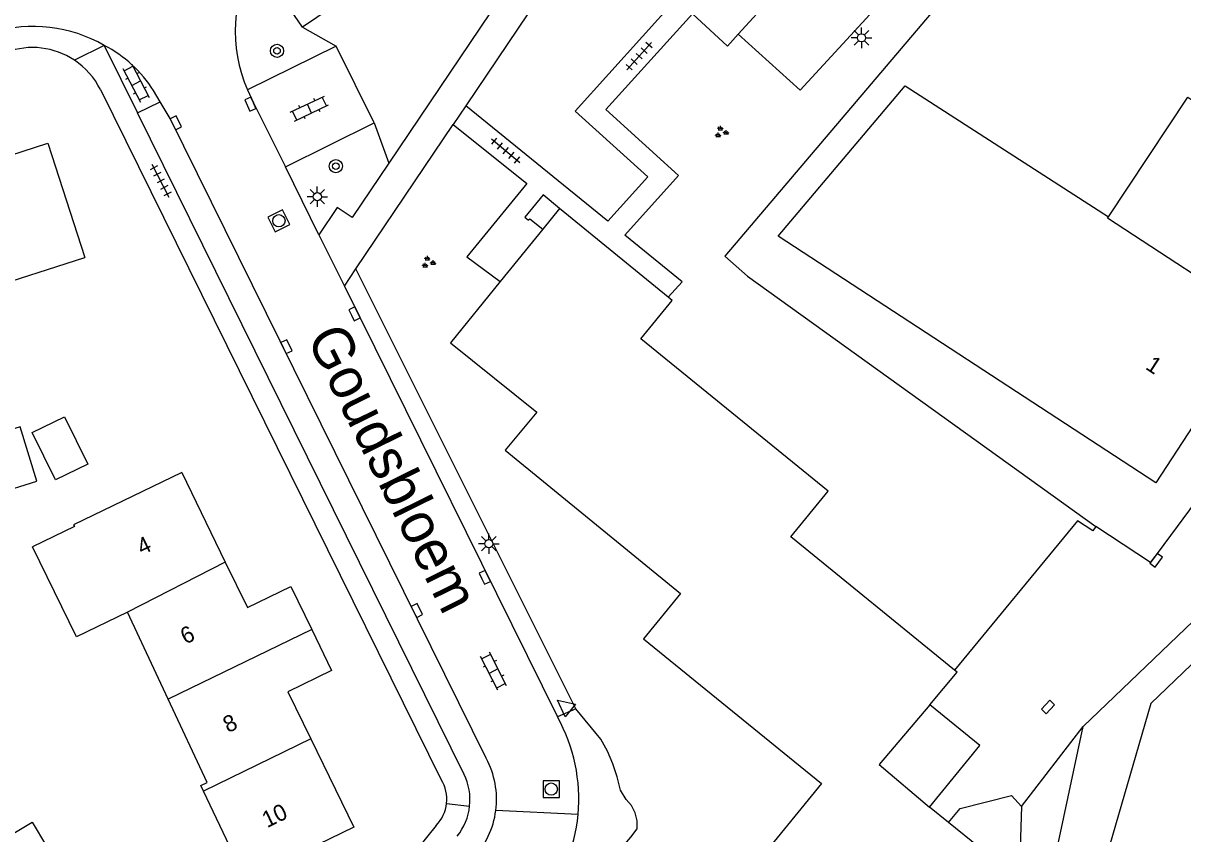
# Model space of a CAD drawing. Extents: x 136000 to 141014, y 402000 to 403500.
# Drawn here: x 137666.2 to 137736.8, y 402405.5 to 402454.9 of the extents above; entities that cross this region are included whole.
import ezdxf

# ---------------------------------------------------------------- set-up
doc = ezdxf.new("R2010")
doc.units = 0
for name, color, linetype in [('gg-afsc-hekwerk', 7, 'Continuous'), ('gg-anno-huisnummerreeks BGT', 7, 'Continuous'), ('gg-anno-openbare ruimte label', 7, 'Continuous'), ('gg-bbg-bijgebouw', 7, 'Continuous'), ('gg-bbg-gedigitaliseerde bebouwing', 7, 'Continuous'), ('gg-bbg-gedigitaliseerde bijgebouw', 7, 'Continuous'), ('gg-bbg-hoofdgebouw', 7, 'Continuous'), ('gg-bbg-onder overbouw', 7, 'Continuous'), ('gg-bbg-pand overbouw', 7, 'Continuous'), ('gg-bbg-pilaar overkapping', 7, 'Continuous'), ('gg-bbg-tussenscheiding', 7, 'Continuous'), ('gg-knt-verharding', 7, 'Continuous'), ('gg-knt-verharding nz', 7, 'Continuous'), ('gt-grn-groengrens', 7, 'Continuous'), ('gt-grn-vlakafsluiter', 7, 'Continuous'), ('gt-grn-weggrens', 7, 'Continuous'), ('gt-symb-boom', 7, 'Continuous'), ('gt-symb-groenvak', 7, 'Continuous'), ('gt-symb-klinker verharding', 7, 'Continuous'), ('gt-symb-kolk', 7, 'Continuous'), ('gt-symb-kolk center center', 7, 'Continuous'), ('gt-symb-lichtmast', 7, 'Continuous'), ('gt-symb-rioolschacht', 7, 'Continuous'), ('gt-symb-tegel verharding', 7, 'Continuous'), ('gt-symb-waterafsluiter', 7, 'Continuous')]:
    doc.layers.add(name, color=color, linetype=linetype)

# ---------------------------------------------------------------- blocks, each defined once
blk = doc.blocks.new('gt0-KOLKCC')
at = {"layer": 'gt-symb-kolk center center'}
blk.add_lwpolyline([(-0.375, 0.2), (0.375, 0.2), (0.375, -0.2), (-0.375, -0.2)], close=True, dxfattribs=at)
blk = doc.blocks.new('gt0-KOLK')
at = {"layer": 'gt-symb-kolk'}
blk.add_lwpolyline([(0, 0), (0.375, 0), (0.375, 0.4), (-0.375, 0.4), (-0.375, 0), (0, 0)], dxfattribs=at)
blk = doc.blocks.new('gt0-GRVAK')
at = {"layer": 'gt-symb-groenvak'}
for p, q in [((-0.11, 0.189), (-0.228, 0.24)), ((-0.182, 0.153), (0.088, 0.153)), ((-0.091, 0.211), (-0.156, 0.322)), ((-0.047, 0.214), (-0.047, 0.393)), ((-0.004, 0.211), (0.061, 0.322)), ((0.015, 0.189), (0.133, 0.24)), ((0.262, -0.052), (0.197, 0.059)), ((0.305, -0.049), (0.305, 0.13)), ((0.349, -0.052), (0.414, 0.059)), ((-0.245, -0.228), (-0.363, -0.177)), ((-0.318, -0.264), (-0.047, -0.264)), ((-0.226, -0.206), (-0.291, -0.095)), ((-0.183, -0.203), (-0.183, -0.024)), ((-0.139, -0.206), (-0.074, -0.095)), ((-0.12, -0.228), (-0.002, -0.177)), ((0.243, -0.074), (0.125, -0.023)), ((0.17, -0.11), (0.441, -0.11)), ((0.368, -0.074), (0.486, -0.023))]:
    blk.add_line(p, q, dxfattribs=at)
blk = doc.blocks.new('gt0-TEG1')
at = {"layer": 'gt-symb-tegel verharding'}
for p, q in [((-1.125, 0), (1.125, 0)), ((-0.9, -0.25), (-0.9, 0.25)), ((-0.45, -0.25), (-0.45, 0.25)), ((0, -0.25), (0, 0.25)), ((0.45, -0.25), (0.45, 0.25)), ((0.9, -0.25), (0.9, 0.25))]:
    blk.add_line(p, q, dxfattribs=at)
blk = doc.blocks.new('gt0-LMAST')
at = {"layer": 'gt-symb-lichtmast'}
for p, q in [((-0.182, 0.173), (-0.447, 0.438)), ((-0.005, 0.246), (-0.005, 0.621)), ((0.172, 0.173), (0.437, 0.438)), ((-0.255, -0.004), (-0.63, -0.004)), ((-0.182, -0.181), (-0.447, -0.446)), ((-0.005, -0.254), (-0.005, -0.629)), ((0.437, -0.446), (0.172, -0.181)), ((0.245, -0.004), (0.62, -0.004))]:
    blk.add_line(p, q, dxfattribs=at)
blk.add_circle((-0.005, -0.004), 0.25, dxfattribs=at)
blk = doc.blocks.new('gt0-RS')
at = {"layer": 'gt-symb-rioolschacht'}
blk.add_lwpolyline([(-0.5, -0.5), (0.5, -0.5), (0.5, 0.5), (-0.5, 0.5)], close=True, dxfattribs=at)
blk.add_circle((0, 0), 0.375, dxfattribs=at)
blk = doc.blocks.new('gt0-WAFSL')
at = {"layer": 'gt-symb-waterafsluiter'}
for p, q in [((-0.5, -0.333), (0, 0.667)), ((0, 0.667), (0.5, -0.333)), ((0.5, -0.333), (-0.5, -0.333))]:
    blk.add_line(p, q, dxfattribs=at)
blk = doc.blocks.new('gt0-KL1')
at = {"layer": 'gt-symb-klinker verharding'}
for p, q in [((-1.15, 0.3), (1.15, 0.3)), ((-1, -0.3), (-1, 0.3)), ((-0.5, 0.3), (-0.5, 0.45)), ((0, -0.3), (0, 0.3)), ((0.5, 0.3), (0.5, 0.45)), ((1, -0.3), (1, 0.3)), ((-1.15, -0.3), (1.15, -0.3)), ((-0.5, -0.45), (-0.5, -0.3)), ((0.5, -0.45), (0.5, -0.3))]:
    blk.add_line(p, q, dxfattribs=at)
blk = doc.blocks.new('gt0-BOOM')
at = {"layer": 'gt-symb-boom'}
for radius in [0.4, 0.2]:
    blk.add_circle((0, 0), radius, dxfattribs=at)

msp = doc.modelspace()

# ---------------------------------------------------------------- linework, layer by layer
at = {"layer": 'gg-afsc-hekwerk'}
msp.add_lwpolyline([(137735.634, 402472.275), (137708.889, 402440.753), (137710.279, 402439.528)], dxfattribs=at)
at = {"layer": 'gg-bbg-bijgebouw'}
msp.add_lwpolyline([(137666.698, 402430), (137668.662, 402430.968), (137670.084, 402428.081), (137668.119, 402427.113), (137666.698, 402430)], dxfattribs=at)
at = {"layer": 'gg-bbg-gedigitaliseerde bebouwing'}
for p, q in [((137674.974, 402413.763), (137672.495, 402419.049)), ((137680.58, 402400.91), (137677.124, 402408.154))]:
    msp.add_line(p, q, dxfattribs=at)
for points in [[(137663.549, 402439.135), (137663.695, 402438.668), (137669.9, 402440.66)], [(137672.495, 402419.049), (137669.403, 402417.562), (137666.724, 402423.047)], [(137677.124, 402408.154), (137676.966, 402408.486), (137677.361, 402408.672), (137674.974, 402413.763)]]:
    msp.add_lwpolyline(points, dxfattribs=at)
at = {"layer": 'gg-bbg-gedigitaliseerde bijgebouw'}
for points in [[(137661.02, 402428.799), (137662.052, 402425.495), (137666.99, 402427.038), (137665.958, 402430.342), (137661.02, 402428.799)], [(137665.082, 402405.29), (137666.695, 402406.251), (137667.564, 402404.793), (137665.952, 402403.831), (137665.082, 402405.29)]]:
    msp.add_lwpolyline(points, dxfattribs=at)
at = {"layer": 'gg-bbg-hoofdgebouw'}
for p, q in [((137705.448, 402438.255), (137698.83, 402443.65)), ((137697.804, 402442.387), (137695.213, 402439.196)), ((137675.81, 402427.56), (137678.464, 402422.107)), ((137722.526, 402406.234), (137721.361, 402407.182)), ((137724.85, 402404.34), (137722.526, 402406.234))]:
    msp.add_line(p, q, dxfattribs=at)
for points in [[(137732.26, 402443.15), (137737.09, 402450.44), (137738.98, 402449.18), (137740.87, 402452.05), (137748.37, 402447.15), (137741.657, 402436.89)], [(137741.657, 402436.89), (137735.14, 402426.93), (137712.14, 402441.96), (137719.88, 402451.12), (137732.26, 402443.15)], [(137661.443, 402445.626), (137667.65, 402447.64), (137669.9, 402440.66)], [(137766.312, 402443.667), (137734.849, 402413.499), (137732.138, 402404.196), (137732.22, 402404.146)], [(137695.213, 402439.196), (137692.18, 402435.46), (137697.44, 402431.25), (137695.52, 402428.92), (137706.2, 402420.19), (137703.93, 402417.43), (137714.79, 402408.61), (137695.4, 402384.88), (137697.509, 402383.161)], [(137722.889, 402415.524), (137712.922, 402423.648), (137715.184, 402426.423), (137703.782, 402435.718), (137705.69, 402438.058), (137705.448, 402438.255)], [(137675.81, 402427.56), (137669.222, 402424.374), (137669.268, 402424.279), (137666.724, 402423.047)], [(137678.464, 402422.107), (137679.81, 402419.34), (137682.46, 402420.62), (137683.726, 402418.007)], [(137683.726, 402418.007), (137684.94, 402415.5), (137682.28, 402414.21), (137683.677, 402411.332)], [(137721.379, 402413.412), (137723.052, 402415.391), (137722.889, 402415.524)], [(137721.379, 402413.412), (137718.3, 402409.77), (137721.361, 402407.182)], [(137683.677, 402411.332), (137686.29, 402405.95), (137682.65, 402404.19), (137683.55, 402402.35), (137680.58, 402400.91)]]:
    msp.add_lwpolyline(points, dxfattribs=at)
at = {"layer": 'gg-bbg-onder overbouw'}
msp.add_line((137698.83, 402443.65), (137697.804, 402442.387), dxfattribs=at)
at = {"layer": 'gg-bbg-pand overbouw'}
msp.add_lwpolyline([(137698.83, 402443.65), (137697.833, 402444.477), (137696.718, 402443.119), (137696.936, 402442.944), (137697.005, 402443.029), (137697.804, 402442.387)], dxfattribs=at)
at = {"layer": 'gg-bbg-pilaar overkapping'}
msp.add_lwpolyline([(137721.361, 402407.182), (137724.419, 402410.935), (137721.379, 402413.412)], dxfattribs=at)
at = {"layer": 'gg-bbg-tussenscheiding'}
for p, q in [((137678.464, 402422.107), (137672.495, 402419.049)), ((137683.726, 402418.007), (137674.974, 402413.763)), ((137683.677, 402411.332), (137677.124, 402408.154))]:
    msp.add_line(p, q, dxfattribs=at)
msp.add_lwpolyline([(137741.657, 402436.89), (137732.199, 402443.058), (137732.26, 402443.15)], dxfattribs=at)
at = {"layer": 'gg-knt-verharding'}
for p, q in [((137696.597, 402463.81), (137683.166, 402454.704)), ((137701.028, 402461.682), (137693.116, 402449.914)), ((137698.371, 402461.199), (137688.418, 402446.414)), ((137683.166, 402454.704), (137680.299, 402458.94)), ((137671.091, 402453.591), (137673.112, 402449.486)), ((137685.214, 402453.555), (137679.817, 402450.886)), ((137687.534, 402448.88), (137685.214, 402453.555)), ((137670.85, 402450.91), (137691.62, 402408.849)), ((137674.489, 402450.164), (137674.093, 402450.841)), ((137673.112, 402449.486), (137674.489, 402450.164)), ((137701.77, 402442.878), (137693.116, 402449.914)), ((137693.007, 402409.174), (137673.112, 402449.486)), ((137682.133, 402446.19), (137687.534, 402448.88)), ((137686.42, 402439.969), (137692.35, 402448.776)), ((137684.165, 402442.051), (137682.133, 402446.19)), ((137688.418, 402446.414), (137686.194, 402443.11)), ((137684.165, 402442.051), (137685.72, 402438.93)), ((137685.72, 402438.93), (137686.42, 402439.969)), ((137685.72, 402438.93), (137698.701, 402412.668)), ((137751.979, 402432.506), (137730.731, 402412.093)), ((137691.31, 402406.06), (137678.411, 402390.053))]:
    msp.add_line(p, q, dxfattribs=at)
for points in [[(137709.703, 402454.276), (137713.481, 402450.855), (137733.302, 402472.418), (137729.507, 402475.892)], [(137705.926, 402456.432), (137699.768, 402449.588), (137704.203, 402445.577), (137701.77, 402442.878)], [(137706.914, 402455.524), (137701.65, 402449.688), (137706.063, 402445.658), (137702.811, 402442.031)], [(137706.914, 402455.524), (137709.065, 402453.547), (137709.703, 402454.276)], [(137759.092, 402454.923), (137758.007, 402453.409), (137734.817, 402422.09), (137731.486, 402424.272)], [(137692.35, 402448.776), (137696.822, 402445.168), (137693.172, 402440.709), (137695.213, 402439.196)], [(137686.194, 402443.11), (137685.28, 402443.705), (137684.165, 402442.051)], [(137705.448, 402438.255), (137706.303, 402439.192), (137702.811, 402442.031)], [(137731.486, 402424.272), (137731.321, 402424.019), (137730.378, 402424.621), (137722.889, 402415.524)], [(137728.734, 402396.692), (137728.463, 402400.274), (137728.484, 402401.28), (137728.637, 402402.275), (137730.731, 402412.093)], [(137722.526, 402406.234), (137723.238, 402407.09), (137726.363, 402407.893), (137726.965, 402407.223)], [(137726.965, 402407.223), (137726.838, 402403.431), (137726.875, 402400.257), (137727.091, 402397.09)]]:
    msp.add_lwpolyline(points, dxfattribs=at)
for centre, radius, start, end in [((137687.924, 402454.442), 8.853, 149.46549, 203.68483), ((137666.741, 402446), 8.749, 60.18418, 106.33465), ((137666.721, 402448.85), 4.613, 56.44755, 110.16168), ((137667.482, 402446.637), 7.835, 32.44926, 62.56788), ((137666.723, 402448.85), 4.612, 26.5233, 56.46825), ((137689.69, 402407.669), 10.305, 354.71234, 29.02031), ((137689.655, 402407.656), 2.299, 353.66905, 31.27115), ((137689.859, 402407.62), 3.511, 353.66398, 26.26441), ((137689.658, 402407.654), 2.296, 316.01725, 353.68747), ((137689.859, 402407.619), 3.51, 321.07694, 353.67886), ((137689.691, 402407.668), 10.304, 320.39809, 354.71451)]:
    msp.add_arc(centre, radius, start, end, dxfattribs=at)
at = {"layer": 'gg-knt-verharding nz'}
msp.add_line((137729.507, 402475.892), (137709.703, 402454.276), dxfattribs=at)
for points in [[(137679.817, 402450.886), (137680.172, 402450.099), (137682.133, 402446.19)], [(137694.36, 402410.15), (137675.099, 402449.142), (137674.489, 402450.164)]]:
    msp.add_lwpolyline(points, dxfattribs=at)
for centre, start, end in [((137689.709, 402407.658), 352.53333, 28.1874), ((137689.71, 402407.657), 316.8839, 352.54017)]:
    msp.add_arc(centre, 5.276, start, end, dxfattribs=at)
at = {"layer": 'gt-grn-groengrens'}
for p, q in [((137683.166, 402454.704), (137685.214, 402453.555)), ((137687.534, 402448.88), (137688.418, 402446.414)), ((137699.811, 402413.156), (137686.42, 402439.969)), ((137699.811, 402413.156), (137698.701, 402412.668))]:
    msp.add_line(p, q, dxfattribs=at)
msp.add_lwpolyline([(137698.157, 402399.504), (137703.169, 402405.352), (137703.545, 402405.849), (137703.543, 402406.345), (137703.426, 402406.826), (137703.2, 402407.268), (137702.879, 402407.645), (137702.538, 402408.215), (137702.339, 402409.025), (137702.071, 402409.814), (137701.737, 402410.577), (137701.339, 402411.309), (137699.811, 402413.156)], dxfattribs=at)
at = {"layer": 'gt-grn-vlakafsluiter'}
for p, q in [((137710.279, 402439.528), (137731.486, 402424.272)), ((137726.965, 402407.223), (137730.731, 402412.093))]:
    msp.add_line(p, q, dxfattribs=at)
at = {"layer": 'gt-grn-weggrens'}
for p, q in [((137671.091, 402453.591), (137669.271, 402452.695)), ((137693.116, 402449.914), (137692.35, 402448.776)), ((137691.94, 402407.402), (137693.348, 402407.233)), ((137699.951, 402406.719), (137694.941, 402406.972))]:
    msp.add_line(p, q, dxfattribs=at)

# ---------------------------------------------------------------- block references
at = {"layer": 'gt-symb-boom'}
for p in [(137681.612, 402453.263), (137685.196, 402446.232)]:
    msp.add_blockref('gt0-BOOM', p, dxfattribs=at)
at = {"layer": 'gt-symb-groenvak'}
for p in [(137708.668, 402448.304), (137690.819, 402440.371)]:
    msp.add_blockref('gt0-GRVAK', p, dxfattribs=at)
at = {"layer": 'gt-symb-klinker verharding'}
for p, rotation in [((137673.027, 402451.297), -62.40963046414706), ((137683.589, 402449.743), 25.411600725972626), ((137694.803, 402415.458), 117.00065470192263)]:
    msp.add_blockref('gt0-KL1', p, dxfattribs=dict(at, rotation=rotation))
at = {"layer": 'gt-symb-kolk'}
for p, rotation in [((137680.172, 402450.099), 114.25908445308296), ((137675.269, 402448.79), -63.563127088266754), ((137686.153, 402437.145), -63.639941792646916), ((137682.01, 402435.145), -63.56312708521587), ((137735.001, 402422.339), -126.45721009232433), ((137694.092, 402421.088), -63.56312708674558), ((137689.955, 402419.063), -63.63994179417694)]:
    msp.add_blockref('gt0-KOLK', p, dxfattribs=dict(at, rotation=rotation))
at = {"layer": 'gt-symb-kolk center center', "rotation": 46.70135460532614}
msp.add_blockref('gt0-KOLKCC', (137728.579, 402413.276), dxfattribs=at)
at = {"layer": 'gt-symb-lichtmast'}
for p in [(137717.224, 402454.059), (137684.071, 402444.375), (137694.522, 402423.231)]:
    msp.add_blockref('gt0-LMAST', p, dxfattribs=at)
at = {"layer": 'gt-symb-rioolschacht', "rotation": -63.81947848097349}
msp.add_blockref('gt0-RS', (137681.726, 402442.907), dxfattribs=at)
at = {"layer": 'gt-symb-rioolschacht'}
msp.add_blockref('gt0-RS', (137698.319, 402408.272), dxfattribs=at)
at = {"layer": 'gt-symb-tegel verharding'}
for p, rotation in [((137703.671, 402452.94), 47.95744984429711), ((137695.545, 402447.182), -39.72486253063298), ((137674.525, 402445.331), 117.46222718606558)]:
    msp.add_blockref('gt0-TEG1', p, dxfattribs=dict(at, rotation=rotation))
at = {"layer": 'gt-symb-waterafsluiter', "rotation": 50.92838542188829}
msp.add_blockref('gt0-WAFSL', (137699.222, 402413.267), dxfattribs=at)

# ---------------------------------------------------------------- texts
at = {"layer": 'gg-anno-huisnummerreeks BGT'}
for s, rotation, p in [('1', 326.8, (137734.461, 402433.908)), ('4', 26, (137673.385, 402422.517)), ('6', 25.9, (137676.033, 402417.074)), ('8', 25.9, (137678.631, 402411.678)), ('10', 25.9, (137681.007, 402405.892))]:
    msp.add_text(s, height=1, rotation=rotation, dxfattribs=at).set_placement(p)
at = {"layer": 'gg-anno-openbare ruimte label'}
msp.add_text('Goudsbloem', height=2.5, rotation=296.3, dxfattribs=at).set_placement((137683.379, 402435.782))

doc.saveas('drawing.dxf')
